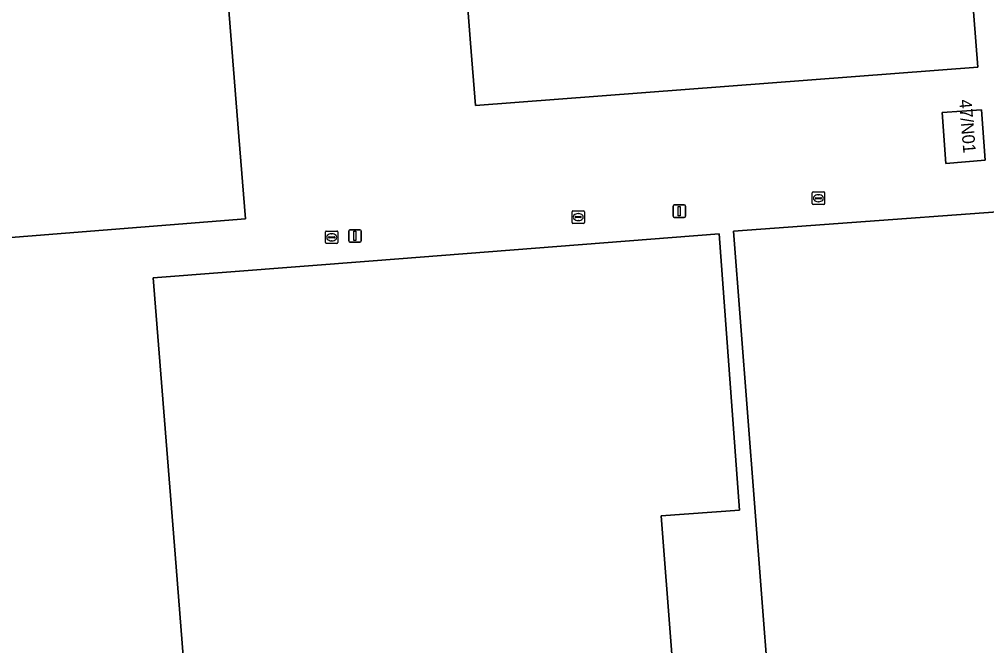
# Model space of a CAD drawing. Extents: x 157793 to 159380, y 380877 to 382313.
# Drawn here: x 158030.4 to 158107.6, y 381260.3 to 381310.4 of the extents above; entities that cross this region are included whole.
import ezdxf

# ---------------------------------------------------------------- set-up
doc = ezdxf.new("R2010")
doc.units = 0
for name, color, linetype in [('IMGEO_Erf', 7, 'Continuous'), ('IMGEO_Kolk', 7, 'Continuous'), ('IMGEO_Lichtmast', 7, 'Continuous'), ('IMGEO_Pand', 7, 'Continuous'), ('IMGEO_Pand_nummerreeks', 7, 'Continuous')]:
    doc.layers.add(name, color=color, linetype=linetype)

msp = doc.modelspace()

# ---------------------------------------------------------------- linework, layer by layer
at = {"layer": 'IMGEO_Erf'}
msp.add_lwpolyline([(158103.822, 381346.786), (158103.707, 381348.29), (158103.389, 381352.302), (158102.422, 381364.933), (158097.658, 381364.508), (158099.152, 381345.233), (158100.644, 381325.971), (158105.401, 381326.235), (158105.933, 381319.226), (158106.894, 381306.557), (158066.782, 381303.502), (158066.401, 381308.488), (158065.817, 381316.143), (158063.805, 381342.495), (158062.333, 381361.766), (158060.82, 381381.584), (158095.929, 381384.264), (158100.914, 381384.645), (158100.309, 381392.192)], dxfattribs=at)
for points in [[(158047.899, 381301.025), (158048.423, 381294.449), (158016.649, 381291.918), (158016.566, 381292.959), (158004.621, 381292.008), (158003.638, 381304.353), (158011.782, 381305.002), (158005.897, 381378.916), (158010.882, 381379.313), (158041.518, 381381.753)], [(158104.054, 381302.925), (158107.196, 381303.157), (158107.493, 381299.123), (158104.354, 381298.849)], [(158117.931, 381295.704), (158119.036, 381280.745), (158118.876, 381280.733), (158119.84, 381267.681), (158129.392, 381268.386), (158129.694, 381264.293), (158128.73, 381264.222), (158128.832, 381262.833), (158129.832, 381262.907), (158130.795, 381250), (158130.974, 381247.604), (158128.29, 381247.398), (158128.714, 381241.897), (158120.298, 381241.248), (158111.474, 381240.568), (158110.766, 381249.754), (158090.893, 381248.222), (158090.756, 381250), (158087.398, 381293.448)], [(158058.617, 381291.096), (158086.241, 381293.234), (158087.873, 381271.174), (158081.632, 381270.699), (158083.225, 381250), (158083.995, 381239.994), (158068.403, 381238.792), (158068.336, 381239.668), (158065.552, 381239.453), (158065.623, 381238.529), (158054.789, 381237.694), (158045.526, 381236.965), (158045.615, 381235.838), (158045.316, 381235.814), (158042.808, 381267.656), (158041.069, 381289.738)]]:
    msp.add_lwpolyline(points, close=True, dxfattribs=at)
at = {"layer": 'IMGEO_Kolk'}
for p, q in [((158093.675, 381295.658), (158093.675, 381296.51)), ((158093.75, 381296.584), (158094.602, 381296.584)), ((158094.676, 381296.51), (158094.676, 381295.658)), ((158093.934, 381296.078), (158093.934, 381296.09)), ((158094.372, 381296.041), (158093.974, 381296.041)), ((158093.977, 381296.127), (158094.375, 381296.127)), ((158094.186, 381295.804), (158094.161, 381295.804)), ((158094.163, 381296.364), (158094.188, 381296.364)), ((158094.418, 381296.09), (158094.418, 381296.078)), ((158074.503, 381294.154), (158074.503, 381295.006)), ((158074.578, 381295.08), (158075.43, 381295.08)), ((158075.504, 381295.006), (158075.504, 381294.154)), ((158094.602, 381295.584), (158093.75, 381295.584)), ((158074.762, 381294.574), (158074.762, 381294.586)), ((158075.2, 381294.537), (158074.802, 381294.537)), ((158074.805, 381294.623), (158075.203, 381294.623)), ((158075.014, 381294.3), (158074.989, 381294.3)), ((158074.991, 381294.86), (158075.016, 381294.86)), ((158075.246, 381294.586), (158075.246, 381294.574)), ((158054.809, 381292.538), (158054.809, 381293.39)), ((158054.884, 381293.464), (158055.736, 381293.464)), ((158055.81, 381293.39), (158055.81, 381292.538)), ((158075.43, 381294.08), (158074.578, 381294.08)), ((158055.068, 381292.958), (158055.068, 381292.97)), ((158055.506, 381292.921), (158055.108, 381292.921)), ((158055.111, 381293.007), (158055.509, 381293.007)), ((158055.32, 381292.684), (158055.295, 381292.684)), ((158055.297, 381293.244), (158055.322, 381293.244)), ((158055.552, 381292.97), (158055.552, 381292.958)), ((158055.736, 381292.464), (158054.884, 381292.464))]:
    msp.add_line(p, q, dxfattribs=at)
for points in [[(158093.675, 381295.658), (158093.675, 381296.51)], [(158093.75, 381296.584), (158094.602, 381296.584)], [(158094.676, 381296.51), (158094.676, 381295.658)], [(158074.503, 381294.154), (158074.503, 381295.006)], [(158074.578, 381295.08), (158075.43, 381295.08)], [(158075.504, 381295.006), (158075.504, 381294.154)], [(158094.602, 381295.584), (158093.75, 381295.584)], [(158054.809, 381292.538), (158054.809, 381293.39)], [(158054.884, 381293.464), (158055.736, 381293.464)], [(158055.81, 381293.39), (158055.81, 381292.538)], [(158075.43, 381294.08), (158074.578, 381294.08)], [(158055.736, 381292.464), (158054.884, 381292.464)]]:
    msp.add_lwpolyline(points, dxfattribs=at)
for centre, radius, start, end in [((158093.752, 381296.508), 0.0765, 91.55205, 178.44795), ((158093.752, 381296.508), 0.0765, 91.55205, 178.44795), ((158094.6, 381296.508), 0.0765, 1.55205, 88.44795), ((158094.6, 381296.508), 0.0765, 1.55205, 88.44795), ((158093.974, 381296.087), 0.0403, 85.87752, 175.75265), ((158093.971, 381296.077), 0.0366, 178.93798, 274.71019), ((158094.375, 381296.084), 0.043, 264.86636, 352.45326), ((158094.379, 381296.089), 0.0386, 1.73085, 96.63898), ((158074.58, 381295.004), 0.0765, 91.55205, 178.44795), ((158074.58, 381295.004), 0.0765, 91.55205, 178.44795), ((158075.428, 381295.004), 0.0765, 1.55205, 88.44795), ((158075.428, 381295.004), 0.0765, 1.55205, 88.44795), ((158093.752, 381295.66), 0.0765, 181.55205, 268.44795), ((158093.752, 381295.66), 0.0765, 181.55205, 268.44795), ((158094.6, 381295.66), 0.0765, 271.55205, 358.44795), ((158094.6, 381295.66), 0.0765, 271.55205, 358.44795), ((158074.802, 381294.583), 0.0403, 85.87752, 175.75265), ((158074.799, 381294.573), 0.0366, 178.93798, 274.71019), ((158075.203, 381294.58), 0.043, 264.86636, 352.45326), ((158075.207, 381294.585), 0.0386, 1.73085, 96.63898), ((158054.886, 381293.388), 0.0765, 91.55205, 178.44795), ((158054.886, 381293.388), 0.0765, 91.55205, 178.44795), ((158055.734, 381293.388), 0.0765, 1.55205, 88.44795), ((158055.734, 381293.388), 0.0765, 1.55205, 88.44795), ((158074.58, 381294.156), 0.0765, 181.55205, 268.44795), ((158074.58, 381294.156), 0.0765, 181.55205, 268.44795), ((158075.428, 381294.156), 0.0765, 271.55205, 358.44795), ((158075.428, 381294.156), 0.0765, 271.55205, 358.44795), ((158055.108, 381292.967), 0.0403, 85.87752, 175.75265), ((158055.105, 381292.957), 0.0366, 178.93798, 274.71019), ((158055.509, 381292.964), 0.043, 264.86636, 352.45326), ((158055.513, 381292.969), 0.0386, 1.73085, 96.63898), ((158054.886, 381292.54), 0.0765, 181.55205, 268.44795), ((158054.886, 381292.54), 0.0765, 181.55205, 268.44795), ((158055.734, 381292.54), 0.0765, 271.55205, 358.44795), ((158055.734, 381292.54), 0.0765, 271.55205, 358.44795)]:
    msp.add_arc(centre, radius, start, end, dxfattribs=at)
for centre, major_axis, ratio, start_param, end_param in [((158094.162, 381296.084), (-0.387, 0.002), 0.722429, 4.712389, 7.853982), ((158094.187, 381296.084), (-0.39, 0.002), 0.717154, 1.570796, 4.712389), ((158074.99, 381294.58), (-0.387, 0.002), 0.722429, 4.712389, 7.853982), ((158075.015, 381294.58), (-0.39, 0.002), 0.717154, 1.570796, 4.712389), ((158055.296, 381292.964), (-0.387, 0.002), 0.722429, 4.712389, 7.853982), ((158055.321, 381292.964), (-0.39, 0.002), 0.717154, 1.570796, 4.712389)]:
    msp.add_ellipse(centre, major_axis=major_axis, ratio=ratio, start_param=start_param, end_param=end_param, dxfattribs=at)
at = {"layer": 'IMGEO_Lichtmast'}
for p, q in [((158082.571, 381294.656), (158082.571, 381295.456)), ((158082.571, 381295.456), (158082.571, 381294.656)), ((158082.671, 381295.556), (158083.461, 381295.556)), ((158083.461, 381295.556), (158082.671, 381295.556)), ((158083.561, 381295.456), (158083.561, 381294.656)), ((158083.561, 381294.656), (158083.561, 381295.456)), ((158083.461, 381294.556), (158082.671, 381294.556)), ((158082.671, 381294.556), (158083.461, 381294.556)), ((158056.669, 381292.674), (158056.669, 381293.474)), ((158056.669, 381293.474), (158056.669, 381292.674)), ((158056.769, 381293.574), (158057.559, 381293.574)), ((158057.559, 381293.574), (158056.769, 381293.574)), ((158057.659, 381293.474), (158057.659, 381292.674)), ((158057.659, 381292.674), (158057.659, 381293.474)), ((158057.559, 381292.574), (158056.769, 381292.574)), ((158056.769, 381292.574), (158057.559, 381292.574))]:
    msp.add_line(p, q, dxfattribs=at)
for points in [[(158082.991, 381295.431), (158083.141, 381295.431), (158083.141, 381294.681), (158082.991, 381294.681), (158082.991, 381295.431)], [(158057.089, 381293.449), (158057.239, 381293.449), (158057.239, 381292.699), (158057.089, 381292.699), (158057.089, 381293.449)]]:
    msp.add_lwpolyline(points, dxfattribs=at)
for centre, start, end in [((158082.671, 381295.456), 90, 180), ((158082.671, 381295.456), 90, 180), ((158083.461, 381295.456), 0, 90), ((158083.461, 381295.456), 360, 90), ((158082.671, 381294.656), 180, 270), ((158082.671, 381294.656), 180, 270), ((158083.461, 381294.656), 270, 0), ((158083.461, 381294.656), 270, 0), ((158056.769, 381293.474), 90, 180), ((158056.769, 381293.474), 90, 180), ((158057.559, 381293.474), 0, 90), ((158057.559, 381293.474), 360, 90), ((158056.769, 381292.674), 180, 270), ((158056.769, 381292.674), 180, 270), ((158057.559, 381292.674), 270, 0), ((158057.559, 381292.674), 270, 0)]:
    msp.add_arc(centre, 0.1, start, end, dxfattribs=at)
at = {"layer": 'IMGEO_Pand'}
for points in [[(158016.649, 381291.918), (158048.423, 381294.449), (158047.899, 381301.025), (158041.518, 381381.753), (158010.882, 381379.313), (158005.897, 381378.916), (158011.782, 381305.002), (158003.638, 381304.353), (158004.621, 381292.008), (158016.566, 381292.959)], [(158065.817, 381316.143), (158066.401, 381308.488), (158066.782, 381303.502), (158106.894, 381306.557), (158105.933, 381319.226)], [(158104.354, 381298.849), (158107.493, 381299.123), (158107.196, 381303.157), (158104.054, 381302.925)], [(158110.766, 381249.754), (158113.957, 381250), (158121.105, 381250.551), (158119.84, 381267.681), (158118.876, 381280.733), (158119.036, 381280.745), (158117.931, 381295.704), (158087.398, 381293.448), (158090.756, 381250), (158090.893, 381248.222)], [(158065.623, 381238.529), (158065.552, 381239.453), (158068.336, 381239.668), (158068.403, 381238.792), (158083.995, 381239.994), (158083.225, 381250), (158081.632, 381270.699), (158087.873, 381271.174), (158086.241, 381293.234), (158058.617, 381291.096), (158041.069, 381289.738), (158042.808, 381267.656), (158045.316, 381235.814), (158045.615, 381235.838), (158045.526, 381236.965), (158054.789, 381237.694)]]:
    msp.add_lwpolyline(points, close=True, dxfattribs=at)

# ---------------------------------------------------------------- texts
at = {"layer": 'IMGEO_Pand_nummerreeks'}
msp.add_text('47/N01', height=1, rotation=274.6859, dxfattribs=at).set_placement((158105.404, 381303.948))

doc.saveas('drawing.dxf')
